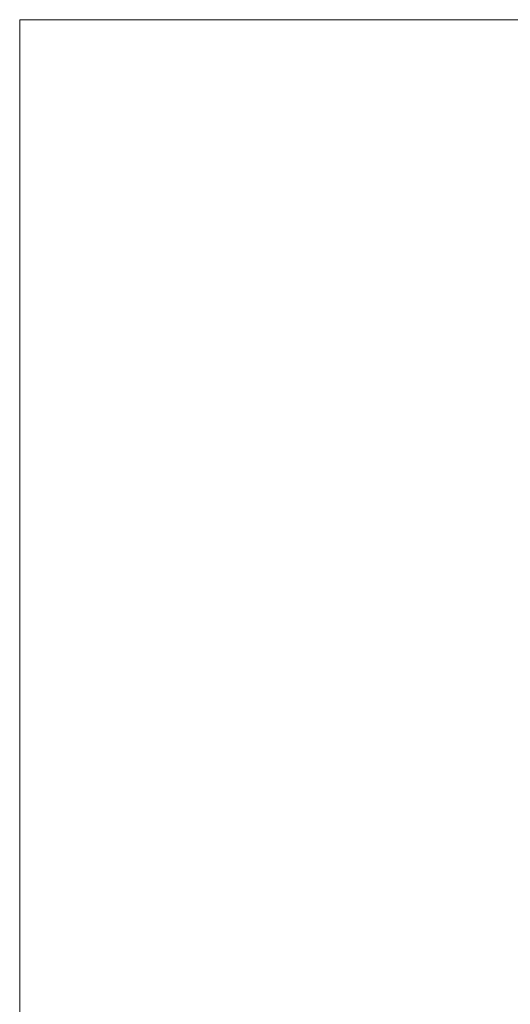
# Model space of a CAD drawing. Header units: millimetres. Extents: x 297264 to 416219, y -77299 to -23696.
# Tile 296 of 327: x 381914 to 383029, y -27393 to -25157. Entities that reach past the tile are written whole.
import ezdxf

# ---------------------------------------------------------------- set-up
doc = ezdxf.new("R2010")
doc.units = ezdxf.units.MM
doc.header["$LTSCALE"] = 2.5
for name, color, linetype, lineweight in [('ELEVATION 3', 23, 'Continuous', 13), ('HATCH LIGHT', 250, 'Continuous', 0), ('WALL', 132, 'Continuous', 25)]:
    doc.layers.add(name, color=color, linetype=linetype, lineweight=lineweight)

msp = doc.modelspace()

# ---------------------------------------------------------------- hatches: boundary and pattern name
at = {"layer": 'HATCH LIGHT', "true_color": 0x636466}
h = msp.add_hatch(dxfattribs=at)
h.set_pattern_fill('ANSI32', color=251, scale=6)
h.set_pattern_definition([(45, (318543.99, -46725.026), (-40.411153, 40.411153), []), (45, (318570.93, -46725.026), (-40.411153, 40.411153), [])])
h.paths.add_polyline_path([(395686.8, -32590), (395492.9, -32638.8), (395674.4, -33359.7), (383121.8, -33359.6, -0.000263), (383107.3, -33559.6), (395931, -33559.7)])
h.paths.add_polyline_path([(383535.7, -25157.1), (383335.6, -25157.1, -0.011972), (382854.4, -34256), (383055, -34256, 0.01196)])
h.paths.add_polyline_path([(383519.3, -25697.6), (393198.3, -26046.6, 0.003501), (393692.4, -26800.6), (393860, -26691.5), (393309.9, -25850.5), (383525.6, -25497.7, -0.000262)])

# ---------------------------------------------------------------- linework, layer by layer
at = {"layer": 'ELEVATION 3'}
msp.add_lwpolyline([(381914.3, -34256), (397476.8, -34256), (397476.8, -25157.1), (381914.3, -25157.1)], close=True, dxfattribs=at)
at = {"layer": 'WALL'}
msp.add_arc((193122, -19659.4), 190293.1, 355.600756, 358.344479, dxfattribs=at)

doc.saveas('drawing.dxf')
